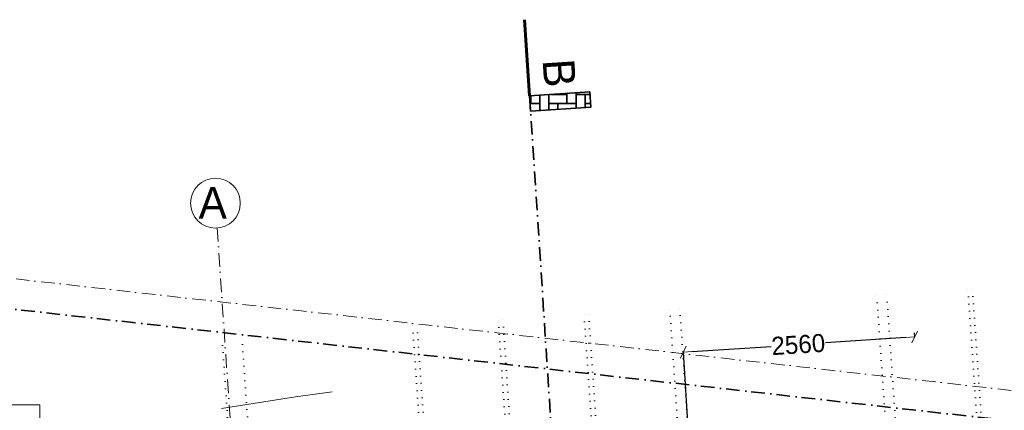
# Model space of a CAD drawing. Header units: millimetres. Extents: x -115474967 to 444143, y -74377 to 241828222.
# Tile 540 of 590: x 174724 to 185612, y 339486 to 343809. Entities that reach past the tile are written whole.
import ezdxf

# ---------------------------------------------------------------- set-up
doc = ezdxf.new("R2010")
doc.units = ezdxf.units.MM
doc.header["$MEASUREMENT"] = 0
doc.linetypes.add('Dense Dotted', pattern=[80, 0, -80])
doc.linetypes.add('Dot & Dashed', pattern=[280, 150, -60, 0, -70])
for name, color, linetype, lineweight in [('0_Pen_No__1', 7, 'Continuous', 30), ('0_Pen_No__16', 9, 'Continuous', 20), ('0_Pen_No__41', 7, 'Continuous', 60), ('A_SURVEY_Pen_No__1', 7, 'Continuous', 30), ('A_SURVEY_Pen_No__6', 7, 'Continuous', 5), ('C-GRID _Pen_No__5', 7, 'Continuous', 5), ('SEWER LINE_Pen_No__6', 7, 'Continuous', 5)]:
    doc.layers.add(name, color=color, linetype=linetype, lineweight=lineweight)
doc.layers.add('C_DIMS - GA', color=7, linetype='Continuous')
doc.layers.add('ROAD_Pen_No__7', color=7, linetype='Continuous', lineweight=5, true_color=0x3f3f3f)
doc.styles.add('GENERATED_STYLE_1', font='GOTHIC.TTF')
doc.dimstyles.new('GENERATED_STYLE__3', dxfattribs={"dimtxt": 200, "dimasz": 95, "dimexe": 0.18, "dimexo": 2517.243423, "dimgap": 0.09, "dimtad": 1, "dimdec": 0, "dimzin": 0, "dimdsep": 46, "dimtxsty": 'GENERATED_STYLE_1', "dimblk": 'ARROWHEAD_2', "dimblk1": 'ARROWHEAD_2', "dimblk2": 'ARROWHEAD_2', "dimcen": 0.09, "dimclrd": 7, "dimclre": 7, "dimclrt": 7, "dimadec": 0, "dimazin": 0, "dimtfac": 1, "dimtdec": 4, "dimtmove": 0, "dimatfit": 3, "dimfxl": 1, "dimtolj": 1, "dimtzin": 0, "dimarcsym": 0})

# ---------------------------------------------------------------- blocks, each defined once
blk = doc.blocks.new('ARROWHEAD_2')
at = {"color": 0, "linetype": 'Continuous', "lineweight": 0}
for p, q in [((0, 0), (-1, 0)), ((-0.38, -0.66), (0.38, 0.66))]:
    blk.add_line(p, q, dxfattribs=at)
blk = doc.blocks.new('*D713')
at = {"layer": 'C_DIMS - GA', "color": 7, "linetype": 'Continuous', "lineweight": -2, "transparency": 16777216}
for p, q in [((184525, 340292), (183633, 340233)), ((184617, 340344), (184620, 340298)), ((182158, 340137), (183034, 340194)), ((182225, 337665), (182063, 340130))]:
    blk.add_line(p, q, dxfattribs=at)
at = {"layer": 'Defpoints', "color": 0, "linetype": 'Continuous', "transparency": 16777216}
for p in [(184620, 340298), (182060, 340177), (184781, 337832)]:
    blk.add_point(p, dxfattribs=at)
at = {"layer": 'C_DIMS - GA', "color": 7, "linetype": 'Continuous', "lineweight": -2, "transparency": 16777216, "xscale": 95, "yscale": 95, "zscale": 95}
for p, rotation in [((184620, 340298), 3.750722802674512), ((182063, 340130), 183.7507228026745)]:
    blk.add_blockref('ARROWHEAD_2', p, dxfattribs=dict(at, rotation=rotation))
at = {"layer": 'C_DIMS - GA', "color": 7, "linetype": 'Continuous', "lineweight": 5, "transparency": 16777216, "insert": (183334, 340214), "char_height": 200, "attachment_point": 5, "rotation": 3.7507, "style": 'GENERATED_STYLE_1'}
blk.add_mtext('\\A1;2560^M', dxfattribs=at)

msp = doc.modelspace()

# ---------------------------------------------------------------- hatches: boundary and pattern name
at = {"layer": 'A_SURVEY_Pen_No__1', "linetype": 'Continuous', "lineweight": 35}
h = msp.add_hatch(dxfattribs=at)
h.set_pattern_fill('PATTERN__PAVING', color=214, style=0, pattern_type=2)
h.set_pattern_definition([(0, (-139724, 252382.34), (0, 400), [300, -100]), (0, (-139424, 252482.34), (0, 400), [300, -100]), (0, (-139524, 252582.34), (0, 400), [300, -100]), (0, (-139624, 252682.34), (0, 400), [300, -100]), (90, (-139524, 252382.34), (-400, 0), [300, -100]), (90, (-139624, 252482.34), (-400, 0), [300, -100]), (90, (-139724, 252582.34), (-400, 0), [300, -100]), (90, (-139424, 252682.34), (-400, 0), [300, -100])])
h.paths.add_polyline_path([(180362.41572, 342967.16011), (181028.13627, 343010.60928), (181039.25118, 342840.30867), (180373.53063, 342796.8595)])

# ---------------------------------------------------------------- linework, layer by layer
at = {"layer": '0_Pen_No__1', "color": 214, "linetype": 'Dot & Dashed', "lineweight": 35}
for p, q in [((180362.41572, 342967.16011), (181634.48029, 323476.81116)), ((229448.10121, 334465.96324), (170915.0884, 341024.62729))]:
    msp.add_line(p, q, dxfattribs=at)
at = {"layer": '0_Pen_No__16', "color": 8, "linetype": 'Dense Dotted', "lineweight": 20}
for p, q in [((185447.06533, 337386.11374), (185208.11219, 340848.96628)), ((185496.95954, 337389.36469), (185258.00639, 340852.21723)), ((184439.42899, 337319.77519), (184200.47585, 340782.62773)), ((184549.19528, 337326.94199), (184310.24213, 340789.79453)), ((182149.77923, 337171.0103), (181910.82609, 340633.86284)), ((182259.5457, 337178.17436), (182020.59255, 340641.0269)), ((180254.03651, 337047.28203), (180015.08337, 340510.13457)), ((180303.93036, 337050.53842), (180064.97721, 340513.39096)), ((181202.01959, 337109.15346), (180963.06644, 340572.006)), ((181251.91343, 337112.40985), (181012.96029, 340575.26239)), ((179306.34347, 336985.42953), (179067.39033, 340448.28207)), ((179356.23832, 336988.68599), (179117.28517, 340451.53853)), ((177198.68336, 336848.15114), (176959.73022, 340311.00368)), ((177418.56519, 336857.36737), (177179.61204, 340320.21991))]:
    msp.add_line(p, q, dxfattribs=at)
at = {"layer": '0_Pen_No__41', "color": 7, "linetype": 'Continuous', "lineweight": 60}
msp.add_line((180307.47429, 343808.96308), (180362.41572, 342967.16011), dxfattribs=at)
at = {"layer": 'A_SURVEY_Pen_No__1', "color": 214, "linetype": 'Continuous', "lineweight": 35, "flags": 128}
msp.add_lwpolyline([(180362.41572, 342967.16011), (181028.13627, 343010.60928), (181039.25118, 342840.30867), (180373.53063, 342796.8595)], close=True, dxfattribs=at)
at = {"layer": 'C-GRID _Pen_No__5', "color": 4, "linetype": 'Dot & Dashed', "lineweight": 5}
for p, q in [((176907.35117, 341504.02898), (178143.76344, 323343.69967)), ((176907.35117, 341504.02898), (176907.3513, 341504.02698)), ((172457.33939, 341188.99439), (229357.29746, 334813.33437))]:
    msp.add_line(p, q, dxfattribs=at)
at = {"layer": 'C-GRID _Pen_No__5', "color": 4, "linetype": 'Continuous', "lineweight": 5}
msp.add_circle((176888.67168, 341778.39183), 275, dxfattribs=at)
at = {"layer": 'C-GRID _Pen_No__5', "color": 4, "linetype": 'Dot & Dashed', "lineweight": 5}
msp.add_point((176907.35117, 341504.02898), dxfattribs=at)
msp.add_point((176907.35117, 341504.02898), dxfattribs=at)
at = {"layer": 'ROAD_Pen_No__7', "color": 190, "linetype": 'Continuous', "lineweight": 5, "true_color": 0x9f07ff}
for p, q in [((176954.30894, 339505.52634), (177775.67707, 339637.09689)), ((177775.67707, 339637.09689), (178178.19075, 339691.63635))]:
    msp.add_line(p, q, dxfattribs=at)
at = {"layer": 'SEWER LINE_Pen_No__6', "color": 7, "linetype": 'Continuous', "lineweight": 5, "flags": 128}
msp.add_lwpolyline([(173178.24938, 339547.98054), (174947.71489, 339547.98054), (174947.71489, 338471.50797), (173178.24938, 338471.50797)], close=True, dxfattribs=at)

# ---------------------------------------------------------------- texts
at = {"layer": 'A_SURVEY_Pen_No__6', "color": 7, "linetype": 'Continuous', "lineweight": 5, "insert": (180690.8864, 343218.82656), "char_height": 350, "attachment_point": 5, "rotation": 273.734192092, "style": 'GENERATED_STYLE_1'}
msp.add_mtext('\\A1;{\\pqc;\\fCentury Gothic|b0|i0|c0|p34;B}', dxfattribs=at)
at = {"layer": 'C-GRID _Pen_No__5', "color": 4, "linetype": 'Continuous', "lineweight": 5, "insert": (176702.55368, 341958.41536), "char_height": 350, "attachment_point": 1, "style": 'GENERATED_STYLE_1'}
msp.add_mtext('\\A1;{\\pql;\\pt0;\\fCentury Gothic|b0|i0|c0|p34;A}', dxfattribs=at)

# ---------------------------------------------------------------- dimensions: what is measured, and where the dimension line sits
at = {"layer": 'C_DIMS - GA', "color": 7, "linetype": 'Continuous', "lineweight": 5}
dim = msp.add_linear_dim(base=(184619.56463, 340297.99626), p1=(182060.12618, 340176.65019), p2=(184781.23626, 337831.84064), angle=3.750722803, text='2560^M', dimstyle='GENERATED_STYLE__3', dxfattribs=at)
dim.commit()
dim.dimension.update_dxf_attribs({"geometry": '*D713', "text_midpoint": (183333.84823, 340213.70966), "dimtype": 160, "text_rotation": 3.750722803})

doc.saveas('drawing.dxf')
